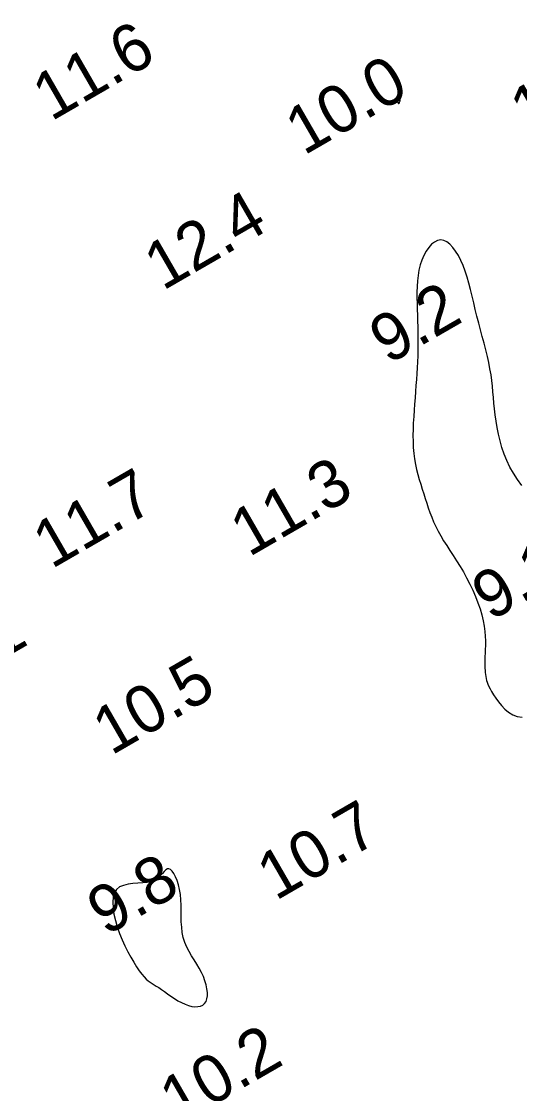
# Model space of a CAD drawing. Extents: x 3024098 to 3056816, y 418252 to 509144.
# Drawn here: x 3036265.5 to 3036317.9, y 419876.4 to 419989.1 of the extents above; entities that cross this region are included whole.
import ezdxf

# ---------------------------------------------------------------- set-up
doc = ezdxf.new("R2010")
doc.units = 0
doc.layers.add('V-CHAN-CONT-EL10', color=7, linetype='Continuous')
doc.layers.add('V-TOPO-SOUN-0911', color=7, linetype='Continuous')

msp = doc.modelspace()

# ---------------------------------------------------------------- linework, layer by layer
at = {"layer": 'V-CHAN-CONT-EL10'}
for points in [[(3036305.31, 419980.78), (3036305.31, 419980.82), (3036305.32, 419980.85), (3036305.32, 419980.87), (3036305.31, 419980.9), (3036305.3, 419980.93), (3036305.28, 419980.96), (3036305.26, 419980.99), (3036305.22, 419981.02), (3036305.18, 419981.05), (3036305.14, 419981.08), (3036305.09, 419981.11), (3036305.05, 419981.14), (3036305.01, 419981.16), (3036304.97, 419981.17), (3036304.95, 419981.17), (3036304.93, 419981.17), (3036304.92, 419981.15), (3036304.92, 419981.13), (3036304.93, 419981.09), (3036304.94, 419981.05), (3036304.95, 419981.01), (3036304.97, 419980.96), (3036304.99, 419980.9), (3036305.01, 419980.84), (3036305.03, 419980.78), (3036305.04, 419980.72), (3036305.06, 419980.66), (3036305.08, 419980.61), (3036305.1, 419980.57), (3036305.12, 419980.54), (3036305.14, 419980.52), (3036305.16, 419980.52), (3036305.18, 419980.53), (3036305.2, 419980.55), (3036305.23, 419980.58), (3036305.24, 419980.62), (3036305.26, 419980.66), (3036305.28, 419980.71), (3036305.29, 419980.74)], [(3036283.04, 419885.61), (3036283.39, 419885.53), (3036283.72, 419885.49), (3036284.02, 419885.5), (3036284.29, 419885.55), (3036284.53, 419885.66), (3036284.73, 419885.83), (3036284.88, 419886.04), (3036284.97, 419886.31), (3036285.02, 419886.63), (3036285.02, 419886.99), (3036284.98, 419887.38), (3036284.89, 419887.79), (3036284.76, 419888.22), (3036284.6, 419888.66), (3036284.39, 419889.1), (3036284.16, 419889.54), (3036283.9, 419889.97), (3036283.63, 419890.41), (3036283.36, 419890.85), (3036283.1, 419891.3), (3036282.86, 419891.77), (3036282.65, 419892.26), (3036282.49, 419892.77), (3036282.38, 419893.3), (3036282.32, 419893.86), (3036282.28, 419894.43), (3036282.27, 419895.02), (3036282.26, 419895.6), (3036282.25, 419896.18), (3036282.23, 419896.75), (3036282.18, 419897.3), (3036282.09, 419897.83), (3036281.98, 419898.32), (3036281.83, 419898.77), (3036281.67, 419899.17), (3036281.5, 419899.5), (3036281.32, 419899.76), (3036281.15, 419899.93), (3036280.98, 419900.01), (3036280.81, 419899.99), (3036280.66, 419899.89), (3036280.49, 419899.72), (3036280.31, 419899.52), (3036280.1, 419899.29), (3036279.84, 419899.06), (3036279.54, 419898.86), (3036279.17, 419898.69), (3036278.73, 419898.59), (3036278.24, 419898.53), (3036277.72, 419898.48), (3036277.19, 419898.44), (3036276.68, 419898.37), (3036276.21, 419898.26), (3036275.79, 419898.09), (3036275.47, 419897.83), (3036275.24, 419897.47), (3036275.1, 419897.01), (3036275.06, 419896.48), (3036275.09, 419895.88), (3036275.19, 419895.24), (3036275.34, 419894.57), (3036275.54, 419893.89), (3036275.78, 419893.2), (3036276.05, 419892.53), (3036276.34, 419891.89), (3036276.65, 419891.28), (3036276.96, 419890.7), (3036277.27, 419890.17), (3036277.57, 419889.69), (3036277.86, 419889.27), (3036278.13, 419888.91), (3036278.37, 419888.63), (3036278.59, 419888.4), (3036278.8, 419888.22), (3036279, 419888.07), (3036279.2, 419887.94), (3036279.42, 419887.81), (3036279.65, 419887.67), (3036279.9, 419887.51), (3036280.19, 419887.32), (3036280.5, 419887.09), (3036280.84, 419886.85), (3036281.19, 419886.6), (3036281.56, 419886.36), (3036281.93, 419886.13), (3036282.31, 419885.92), (3036282.68, 419885.75)]]:
    msp.add_lwpolyline(points, close=True, dxfattribs=at)
msp.add_lwpolyline([(3036318.11, 419940.33), (3036317.66, 419940.97), (3036317.25, 419941.61), (3036316.87, 419942.27), (3036316.55, 419942.94), (3036316.27, 419943.64), (3036316.03, 419944.34), (3036315.83, 419945.04), (3036315.66, 419945.74), (3036315.52, 419946.43), (3036315.41, 419947.11), (3036315.32, 419947.76), (3036315.25, 419948.39), (3036315.19, 419949), (3036315.13, 419949.6), (3036315.08, 419950.19), (3036315.03, 419950.78), (3036314.96, 419951.37), (3036314.88, 419951.98), (3036314.77, 419952.6), (3036314.65, 419953.25), (3036314.5, 419953.91), (3036314.33, 419954.59), (3036314.15, 419955.29), (3036313.96, 419955.99), (3036313.77, 419956.71), (3036313.58, 419957.42), (3036313.4, 419958.14), (3036313.22, 419958.85), (3036313.06, 419959.56), (3036312.89, 419960.26), (3036312.72, 419960.94), (3036312.55, 419961.61), (3036312.36, 419962.25), (3036312.16, 419962.87), (3036311.94, 419963.46), (3036311.7, 419964.01), (3036311.44, 419964.53), (3036311.15, 419964.98), (3036310.85, 419965.38), (3036310.55, 419965.71), (3036310.23, 419965.95), (3036309.9, 419966.1), (3036309.58, 419966.16), (3036309.25, 419966.1), (3036308.93, 419965.94), (3036308.62, 419965.7), (3036308.33, 419965.37), (3036308.06, 419964.98), (3036307.81, 419964.54), (3036307.6, 419964.05), (3036307.43, 419963.54), (3036307.29, 419962.99), (3036307.2, 419962.43), (3036307.14, 419961.86), (3036307.1, 419961.27), (3036307.08, 419960.67), (3036307.08, 419960.07), (3036307.1, 419959.46), (3036307.12, 419958.85), (3036307.13, 419958.24), (3036307.15, 419957.63), (3036307.17, 419957.02), (3036307.18, 419956.41), (3036307.19, 419955.8), (3036307.19, 419955.19), (3036307.18, 419954.58), (3036307.17, 419953.96), (3036307.15, 419953.34), (3036307.11, 419952.72), (3036307.08, 419952.1), (3036307.03, 419951.47), (3036306.98, 419950.84), (3036306.94, 419950.2), (3036306.88, 419949.55), (3036306.83, 419948.9), (3036306.78, 419948.24), (3036306.74, 419947.57), (3036306.7, 419946.9), (3036306.67, 419946.24), (3036306.66, 419945.59), (3036306.67, 419944.94), (3036306.7, 419944.31), (3036306.75, 419943.7), (3036306.82, 419943.12), (3036306.92, 419942.55), (3036307.04, 419942.01), (3036307.18, 419941.47), (3036307.33, 419940.96), (3036307.48, 419940.45), (3036307.64, 419939.95), (3036307.8, 419939.45), (3036307.96, 419938.96), (3036308.12, 419938.47), (3036308.28, 419937.98), (3036308.45, 419937.48), (3036308.64, 419936.99), (3036308.84, 419936.5), (3036309.06, 419936.01), (3036309.31, 419935.52), (3036309.59, 419935.02), (3036309.89, 419934.52), (3036310.22, 419934.01), (3036310.56, 419933.49), (3036310.91, 419932.95), (3036311.26, 419932.4), (3036311.62, 419931.82), (3036311.97, 419931.23), (3036312.31, 419930.6), (3036312.64, 419929.96), (3036312.95, 419929.31), (3036313.23, 419928.65), (3036313.49, 419927.99), (3036313.72, 419927.34), (3036313.91, 419926.71), (3036314.06, 419926.1), (3036314.17, 419925.52), (3036314.24, 419924.97), (3036314.28, 419924.46), (3036314.29, 419923.97), (3036314.29, 419923.51), (3036314.28, 419923.08), (3036314.26, 419922.68), (3036314.24, 419922.32), (3036314.23, 419921.98), (3036314.22, 419921.67), (3036314.22, 419921.38), (3036314.23, 419921.12), (3036314.25, 419920.88), (3036314.27, 419920.65), (3036314.29, 419920.43), (3036314.33, 419920.23), (3036314.36, 419920.03), (3036314.41, 419919.83), (3036314.47, 419919.63), (3036314.55, 419919.42), (3036314.65, 419919.18), (3036314.78, 419918.92), (3036314.94, 419918.64), (3036315.14, 419918.31), (3036315.37, 419917.94), (3036315.65, 419917.56), (3036315.97, 419917.17), (3036316.33, 419916.8), (3036316.73, 419916.47), (3036317.16, 419916.21), (3036317.63, 419916.03), (3036318.14, 419915.96)], dxfattribs=at)

# ---------------------------------------------------------------- texts
at = {"layer": 'V-TOPO-SOUN-0911'}
for s, p in [('11.6 ', (3036268.58, 419978.59)), ('10.2 ', (3036318.85, 419977.07)), ('10.0 ', (3036295.18, 419975)), ('12.4 ', (3036280.33, 419960.77)), ('9.2', (3036304.05, 419953)), ('11.3 ', (3036289.39, 419932.75)), ('11.7 ', (3036268.62, 419931.5)), ('9.1', (3036314.83, 419926.01)), ('10.1 ', (3036255.08, 419917.18)), ('10.5 ', (3036274.91, 419911.88)), ('10.7 ', (3036292.21, 419896.59)), ('9.8', (3036274.33, 419892.89)), ('10.2 ', (3036281.97, 419873))]:
    msp.add_text(s, height=5, rotation=30, dxfattribs=at).set_placement(p)

doc.saveas('drawing.dxf')
